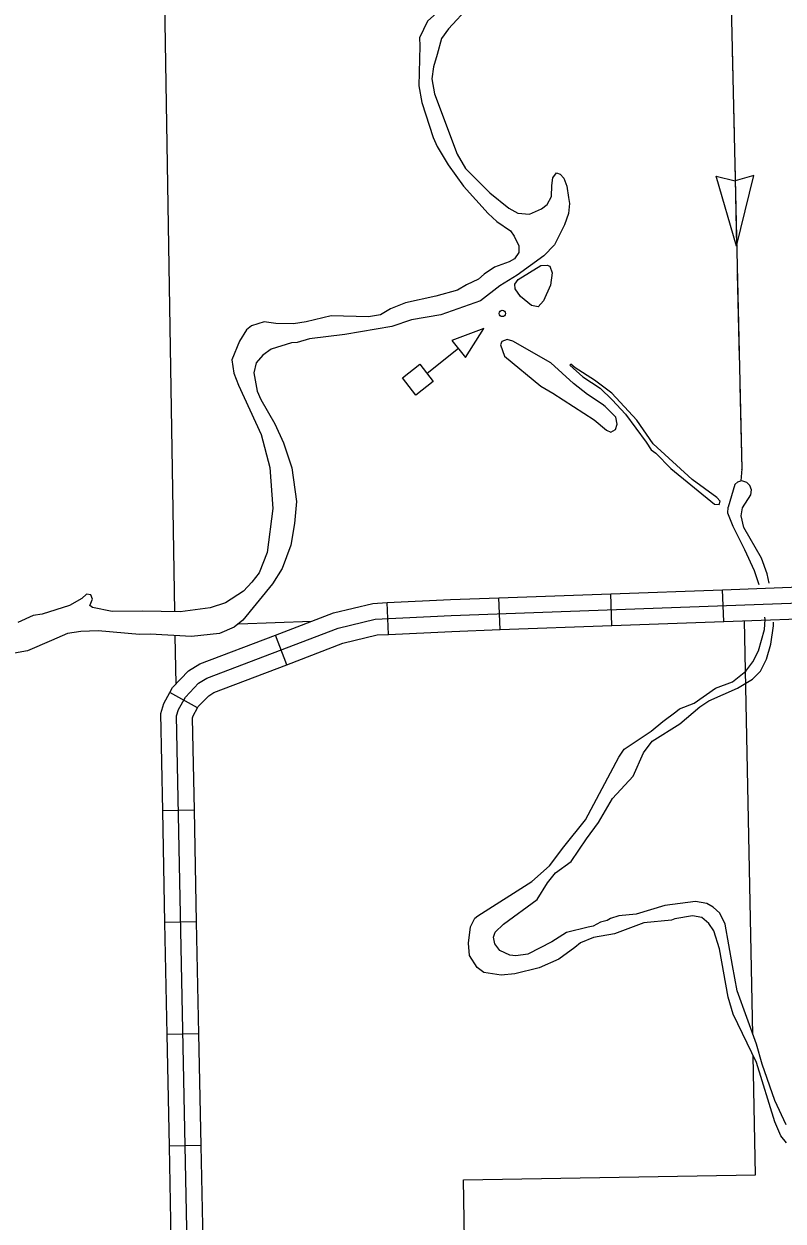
# Model space of a CAD drawing. Extents: x 1084508 to 1142749, y 1057638 to 1093403.
# Drawn here: x 1089095 to 1090220, y 1081018 to 1082791 of the extents above; entities that cross this region are included whole.
import ezdxf

# ---------------------------------------------------------------- set-up
doc = ezdxf.new("R2010")
doc.units = 0
for name, color, linetype in [('Level 32', 7, 'Continuous'), ('Level 35', 7, 'Continuous'), ('Level 43', 7, 'Continuous'), ('Level 5', 7, 'Continuous'), ('Level 56', 7, 'Continuous'), ('Level 7', 7, 'Continuous'), ('Level 9', 7, 'Continuous')]:
    doc.layers.add(name, color=color, linetype=linetype)

msp = doc.modelspace()

# ---------------------------------------------------------------- linework, layer by layer
at = {"layer": 'Level 32'}
for p, q in [((1089966.6, 1081900.1), (1089964.8, 1081947.2)), ((1090132.2, 1081906.2), (1090130.5, 1081953.2)), ((1089635.6, 1081887), (1089633.4, 1081934)), ((1089800.9, 1081894.1), (1089799.2, 1081941.2)), ((1089484.7, 1081842.1), (1089467.9, 1081886)), ((1089352.5, 1081778.2), (1089311.3, 1081800.9)), ((1089347.8, 1081626.7), (1089300.8, 1081625.7)), ((1089351.1, 1081461), (1089304.1, 1081460)), ((1089354.4, 1081295.3), (1089307.4, 1081294.3)), ((1089357.8, 1081129.6), (1089310.7, 1081128.6))]:
    msp.add_line(p, q, dxfattribs=at)
for points in [[(1089728.5, 1081915), (1090966.2, 1081960.1)], [(1089799.2, 1081941.2), (1089964.8, 1081947.2)], [(1089964.8, 1081947.2), (1090130.5, 1081953.2)], [(1090130.5, 1081953.2), (1090296.1, 1081959.3)], [(1089467.9, 1081886), (1089554, 1081918.9), (1089612.1, 1081933), (1089633.4, 1081934)], [(1089633.4, 1081934), (1089727.5, 1081938.6), (1089799.2, 1081941.2)], [(1089371.1, 1079420.5), (1089360.1, 1079830.3), (1089321.5, 1081766.4), (1089324.2, 1081775.6), (1089334.4, 1081794.1), (1089354.1, 1081814.7), (1089366.1, 1081821.9), (1089561, 1081896.4), (1089615.5, 1081909.6), (1089728.5, 1081915)], [(1090132.2, 1081906.2), (1090297.8, 1081912.2)], [(1089635.6, 1081887), (1089729.5, 1081891.5), (1089800.9, 1081894.1)], [(1089800.9, 1081894.1), (1089966.6, 1081900.1)], [(1089966.6, 1081900.1), (1090132.2, 1081906.2)], [(1089311.3, 1081800.9), (1089315.3, 1081808.2), (1089339.3, 1081833.2), (1089355.7, 1081843.2), (1089467.9, 1081886)], [(1089484.7, 1081842.1), (1089568, 1081873.9), (1089618.9, 1081886.2), (1089635.6, 1081887)], [(1089352.5, 1081778.2), (1089353.5, 1081780.1), (1089369, 1081796.2), (1089376.5, 1081800.7), (1089484.7, 1081842.1)], [(1089300.8, 1081625.7), (1089297.9, 1081769.6), (1089302.4, 1081784.8), (1089311.3, 1081800.9)], [(1089347.8, 1081626.7), (1089345.1, 1081763.2), (1089346.1, 1081766.5), (1089352.5, 1081778.2)], [(1089304.1, 1081460), (1089300.8, 1081625.7)], [(1089351.1, 1081461), (1089347.8, 1081626.7)], [(1089307.4, 1081294.3), (1089304.1, 1081460)], [(1089354.4, 1081295.3), (1089351.1, 1081461)], [(1089310.7, 1081128.6), (1089307.4, 1081294.3)], [(1089357.8, 1081129.6), (1089354.4, 1081295.3)], [(1089314, 1080962.9), (1089310.7, 1081128.6)], [(1089361.1, 1080963.9), (1089357.8, 1081129.6)]]:
    msp.add_lwpolyline(points, dxfattribs=at)
at = {"layer": 'Level 35'}
for points in [[(1089827.5, 1082412.9), (1089861.2, 1082433.4), (1089870.6, 1082434.1), (1089874.8, 1082432.4), (1089878.2, 1082422.7), (1089875.4, 1082404.4), (1089865.1, 1082381.2), (1089857.3, 1082372.3), (1089847.2, 1082374.3), (1089831.2, 1082387.5), (1089823.1, 1082399.1), (1089822.6, 1082405.7), (1089827.5, 1082412.9)], [(1089956.8, 1082224.4), (1089951.9, 1082228.3), (1089930.2, 1082242.5), (1089909.7, 1082258.6), (1089875.9, 1082289.2), (1089819.7, 1082321.6), (1089811.1, 1082324.1), (1089803.3, 1082320.9), (1089801.4, 1082316.1), (1089807.5, 1082299.3), (1089861.1, 1082254.8), (1089878.8, 1082244.5), (1089940.4, 1082204.7), (1089958.7, 1082189.5), (1089965.1, 1082186.6), (1089971.9, 1082190.7), (1089974.3, 1082198.3), (1089972.6, 1082208.7), (1089956.8, 1082224.4)], [(1090125.5, 1082079.3), (1090126.8, 1082084.2), (1090122.1, 1082090), (1090085.7, 1082116.4), (1090027.5, 1082169.1), (1090003.4, 1082204.2), (1089966.3, 1082244.4), (1089940.6, 1082263.5), (1089912.1, 1082281.7), (1089905.8, 1082287.4), (1089904, 1082285.8), (1089923.7, 1082268.7), (1089949, 1082251.8), (1089967.1, 1082234.4), (1089986.9, 1082213.5), (1090017.4, 1082171.7), (1090024.5, 1082160.6), (1090031.7, 1082155.3), (1090054.1, 1082133), (1090118.5, 1082080.1), (1090125.5, 1082079.3)], [(1090148.6, 1082108.9), (1090139.1, 1082075.6)], [(1090148.6, 1082108.9), (1090153.2, 1082113.2), (1090157.5, 1082114.6)], [(1090173.5, 1082101.4), (1090171.2, 1082107.8), (1090166.3, 1082111.8), (1090160.6, 1082114.1), (1090157.5, 1082114.6)], [(1090199.7, 1081962.9), (1090196.8, 1081976.7), (1090188.2, 1081999.9), (1090161.9, 1082045.4), (1090158.3, 1082062.6), (1090160.3, 1082074.4), (1090172.3, 1082093.6), (1090173.5, 1082101.4)], [(1090184.8, 1081960.2), (1090178, 1081981.2), (1090163.7, 1082012.4), (1090146.1, 1082046.9), (1090138.6, 1082066.8), (1090139.1, 1082075.6)], [(1090061.3, 1081772.3), (1090066.7, 1081776.6), (1090088.4, 1081784.9), (1090120.1, 1081807.2), (1090145.5, 1081816.8), (1090165.2, 1081832.6), (1090175.6, 1081846.3), (1090183.7, 1081862.5), (1090192.9, 1081894.1), (1090193.5, 1081909), (1090193.3, 1081912.3)], [(1090152.8, 1081807.4), (1090174.9, 1081820.7), (1090186.6, 1081832.3), (1090195.5, 1081850.4), (1090202.1, 1081872.5), (1090205.9, 1081899.5), (1090205.8, 1081905.3)], [(1089959.4, 1081463.1), (1089949.5, 1081460.4), (1089939, 1081454.6), (1089931.6, 1081453.3), (1089899.2, 1081445.2), (1089877.5, 1081431.6), (1089842.1, 1081413.2), (1089824.3, 1081410.5), (1089815.1, 1081411.7), (1089800.7, 1081418.6), (1089793.3, 1081428.6), (1089791.3, 1081438.3), (1089793.5, 1081445.7), (1089805.8, 1081457.9), (1089855.8, 1081494), (1089871, 1081519), (1089883.2, 1081533.7), (1089906.4, 1081550.3), (1089929.1, 1081584.1), (1089946.6, 1081608.3), (1089967.6, 1081644), (1089997.9, 1081676.9), (1090013.6, 1081711.7), (1090026.1, 1081729), (1090067.4, 1081754.3), (1090097.1, 1081779.6), (1090110.2, 1081788.4), (1090152.8, 1081807.4)], [(1090055.1, 1081463.4), (1090014, 1081459.6), (1089970.4, 1081443.1), (1089939.2, 1081437.9), (1089920, 1081430), (1089911.5, 1081423.3), (1089888.1, 1081405.8), (1089858.8, 1081393.1), (1089822.7, 1081383.9), (1089802.3, 1081382.3), (1089776.6, 1081386.2), (1089766.9, 1081393.3), (1089755.4, 1081411.4), (1089753.9, 1081429.4), (1089757.2, 1081453.5), (1089763.6, 1081466.7), (1089767.8, 1081469.8), (1089848, 1081520.8), (1089874.3, 1081544.1), (1089895.4, 1081572.2), (1089927.5, 1081612.1), (1089976.8, 1081705.3), (1089984.5, 1081717), (1090024.5, 1081743.5), (1090041.8, 1081758.1), (1090061.3, 1081772.3)], [(1090224.8, 1081160.3), (1090208.1, 1081196.5), (1090189.3, 1081250.2), (1090181, 1081280.1), (1090152.3, 1081359), (1090145.2, 1081396.5), (1090134.6, 1081457.5), (1090126.3, 1081473.9), (1090116.5, 1081482.6), (1090107.1, 1081488.5), (1090090.6, 1081491.2), (1090044.9, 1081485.3), (1090002.7, 1081472.6), (1089976.7, 1081469.9), (1089964.6, 1081466.2), (1089959.4, 1081463.1)], [(1090225.4, 1081133.5), (1090216.7, 1081143.9), (1090207.9, 1081164.9), (1090180.7, 1081252.6), (1090146.3, 1081324.3), (1090138.9, 1081349.5), (1090126.2, 1081421.2), (1090117.4, 1081447.9), (1090110, 1081458.6), (1090099.6, 1081467.3), (1090086.2, 1081469.8), (1090059.7, 1081465.5), (1090055.1, 1081463.4)]]:
    msp.add_lwpolyline(points, dxfattribs=at)
at = {"layer": 'Level 43'}
for p, q in [((1090176.8, 1082567.1), (1090149.3, 1082559)), ((1090151.3, 1082462.4), (1090176.8, 1082567.1)), ((1090151.3, 1082462.4), (1090121.1, 1082565.8)), ((1090121.1, 1082565.8), (1090149, 1082559))]:
    msp.add_line(p, q, dxfattribs=at)
for points in [[(1089580.6, 1085227.8), (1090112.6, 1084036.1), (1090115.7, 1084022), (1090158.9, 1082132.4), (1090157.5, 1082114.6)], [(1090144.7, 1082752.4), (1090147.6, 1082628.1)], [(1090148.5, 1082586.7), (1090151.3, 1082462.4)], [(1090152.3, 1082421), (1090153.7, 1082358.9)], [(1090153.7, 1082358.9), (1090155.1, 1082296.7)], [(1090156.1, 1082255.3), (1090158.9, 1082132.4), (1090158.8, 1082131)]]:
    msp.add_lwpolyline(points, dxfattribs=at)
at = {"layer": 'Level 5'}
msp.add_line((1089318.9, 1081884.7), (1089320.2, 1081813.3), dxfattribs=at)
for points in [[(1089264.6, 1084841.6), (1089275.5, 1084401.9), (1089285.2, 1083991.7), (1089294, 1083580.6), (1089301.9, 1082910.1), (1089302.5, 1082884.3), (1089318.3, 1081920.7)], [(1089413.5, 1081902.4), (1089521.6, 1081906.5)]]:
    msp.add_lwpolyline(points, dxfattribs=at)
at = {"layer": 'Level 56'}
msp.add_line((1089739, 1082310.5), (1089693, 1082273.5), dxfattribs=at)
for points in [[(1089729.5, 1082322.4), (1089749.6, 1082297.4), (1089777, 1082340)], [(1089656, 1082267.3), (1089681.7, 1082287.5), (1089701.9, 1082261.7), (1089676.2, 1082241.5)]]:
    msp.add_lwpolyline(points, close=True, dxfattribs=at)
msp.add_circle((1089804.1, 1082362.5), 4.71, dxfattribs=at)
at = {"layer": 'Level 7'}
for points in [[(1090175.4, 1081294), (1090163.1, 1081907.1)], [(1089386.7, 1079838.2), (1089785, 1079847.9), (1089785.8, 1080254.5), (1090192.8, 1080262.6), (1090187.7, 1080672.3), (1089753.4, 1080664.7), (1089746.6, 1081079), (1090179.5, 1081086.2), (1090176, 1081262.4)]]:
    msp.add_lwpolyline(points, dxfattribs=at)
at = {"layer": 'Level 9'}
for points in [[(1089575.8, 1083103.2), (1089589, 1083109.5), (1089625.4, 1083119.7), (1089662.3, 1083123.2), (1089693.2, 1083123.4), (1089737.7, 1083112.5), (1089750.6, 1083106.1), (1089762.9, 1083097.9), (1089781.1, 1083070.9), (1089792.3, 1083045.3), (1089812, 1082992.5), (1089813.9, 1082970.8), (1089811.4, 1082944.2), (1089802.6, 1082914.8), (1089793, 1082890.7), (1089783.6, 1082877.3), (1089693.5, 1082795.8), (1089681.4, 1082770.7), (1089681.9, 1082759), (1089680.2, 1082699.6), (1089684.8, 1082675.2), (1089701.6, 1082623), (1089707.5, 1082610), (1089723.9, 1082582.6)], [(1089810.9, 1082871.6), (1089805, 1082863.4), (1089768.6, 1082831.5), (1089755.7, 1082817.6), (1089724.2, 1082784.3), (1089714.2, 1082769.7), (1089707.4, 1082746.3), (1089702.2, 1082728.1), (1089699.9, 1082710), (1089703.4, 1082688.1), (1089737, 1082598.7), (1089749.6, 1082577.5), (1089785.5, 1082541), (1089813.6, 1082518.3), (1089827.1, 1082511.3), (1089844.2, 1082509.6), (1089862.1, 1082517.4), (1089870.6, 1082524.1), (1089877, 1082535.7), (1089877.5, 1082552.1), (1089878.9, 1082563.6), (1089884.6, 1082570.8), (1089890, 1082569.1)], [(1089723.9, 1082582.6), (1089746.7, 1082551.2), (1089783.1, 1082510.6), (1089796.2, 1082498.9), (1089816.1, 1082484.9), (1089821.8, 1082477), (1089828.7, 1082462.5), (1089828.8, 1082452.7), (1089822, 1082443.3), (1089814.1, 1082438.8), (1089792.7, 1082431.2), (1089777.1, 1082420.7), (1089769, 1082413.4), (1089751.1, 1082404.7), (1089737.9, 1082396.8), (1089705.6, 1082388.1), (1089660.7, 1082378.1), (1089638.5, 1082369.2), (1089623.8, 1082360.3), (1089605.7, 1082357.6), (1089550.5, 1082359.2), (1089513.5, 1082349.9), (1089494.8, 1082347.1), (1089468.3, 1082347.8), (1089451.2, 1082350.2), (1089432.6, 1082344), (1089425, 1082338.3), (1089414.7, 1082321.4), (1089403.4, 1082293.7), (1089406.2, 1082274), (1089413, 1082256.3)], [(1089890, 1082569.1), (1089895.3, 1082563.1), (1089899.6, 1082551.3), (1089902.2, 1082534.3), (1089903.9, 1082525.3), (1089902.4, 1082510.4), (1089896.5, 1082493.7), (1089881.5, 1082464), (1089865.9, 1082447.8), (1089826.3, 1082419.1), (1089800.6, 1082403.5), (1089771.7, 1082381), (1089713.1, 1082360.6), (1089669.4, 1082353.3), (1089640.3, 1082343.1), (1089571, 1082331.1), (1089518.4, 1082324.9), (1089500.1, 1082319.6), (1089491.6, 1082319.2), (1089461.8, 1082309.7), (1089449, 1082300.9), (1089439.5, 1082289.1), (1089435.7, 1082274.4), (1089440.7, 1082247.5)], [(1089413, 1082256.3), (1089446.8, 1082183.4), (1089459.4, 1082134.4), (1089464.3, 1082073.7), (1089455.6, 1082008.3), (1089443.8, 1081978.1), (1089432.7, 1081964.3), (1089420.4, 1081951.2), (1089393.8, 1081933.8), (1089371.2, 1081926.2), (1089326.5, 1081920.3), (1089270.4, 1081921.6), (1089225.8, 1081920.8), (1089196.6, 1081927), (1089192.7, 1081930), (1089196.7, 1081939), (1089194.5, 1081945.8), (1089188.1, 1081946.5), (1089180.9, 1081940.2), (1089162.5, 1081929.9), (1089122.1, 1081917), (1089109, 1081914.8), (1089086.2, 1081904.6)], [(1089440.7, 1082247.5), (1089446.3, 1082234.8), (1089466.8, 1082198.8), (1089480, 1082171), (1089492.4, 1082133.7), (1089499.1, 1082084.1), (1089496.2, 1082051.2), (1089490.7, 1082019.4), (1089477.8, 1081984.7), (1089463.4, 1081962), (1089419.5, 1081908.2), (1089406.8, 1081897.5), (1089385.2, 1081888.3), (1089343.6, 1081883.9), (1089282.1, 1081887.1), (1089266.3, 1081886.7), (1089205.1, 1081892.1), (1089179.6, 1081891.5), (1089159.9, 1081888.4), (1089135.8, 1081878.1), (1089100.7, 1081862.6), (1089076, 1081858.4)]]:
    msp.add_lwpolyline(points, dxfattribs=at)

doc.saveas('drawing.dxf')
